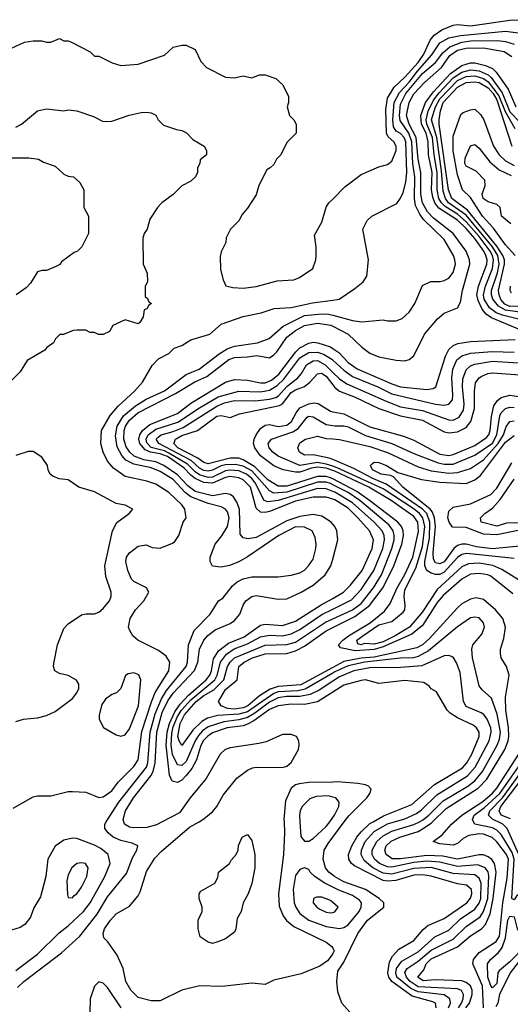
# Model space of a CAD drawing. Header units: inches. Extents: x 1793402 to 1900366, y 320852 to 470679.
# Tile 431 of 604: x 1848568 to 1850812, y 449166 to 453668. Entities that reach past the tile are written whole.
import ezdxf

# ---------------------------------------------------------------- set-up
doc = ezdxf.new("R2010")
doc.units = ezdxf.units.IN
doc.header["$MEASUREMENT"] = 0
for name, color, linetype in [('B8444', 7, 'Continuous'), ('B8445', 7, 'Continuous'), ('B8454', 7, 'Continuous'), ('B8455', 7, 'Continuous')]:
    doc.layers.add(name, color=color, linetype=linetype)

msp = doc.modelspace()

# ---------------------------------------------------------------- linework, layer by layer
at = {"layer": 'B8444', "color": 4}
for points, elevation in [([(1848558, 449242), (1848586.6, 449270), (1848759.2, 449400.8), (1848842.8, 449477.2), (1848922.6, 449577.4), (1848970, 449656.3), (1849056.1, 449763.9), (1849084.5, 449835.5), (1849104, 449870), (1849108, 449890), (1849082.7, 449902.7), (1849030, 449914), (1848996, 449930), (1848972.3, 449950), (1848958, 449970), (1848957, 449990), (1848963.5, 450000)], 408), ([(1850000, 449398), (1849996, 449390), (1849975.5, 449364.5), (1849940.5, 449339.5), (1849855.1, 449304.9), (1849730, 449276.2), (1849690, 449255.6), (1849630, 449262.9), (1849492.5, 449247.5), (1849390, 449249.6), (1849310.3, 449229.7), (1849210, 449182), (1849170, 449182), (1849110, 449197), (1849077, 449230), (1849053.6, 449270), (1849040.7, 449330), (1849014.5, 449390), (1848971.5, 449451.5), (1848953.2, 449470), (1848949.3, 449490), (1848956, 449510), (1848983.7, 449550), (1849010, 449579.1), (1849070, 449614.8), (1849110, 449661), (1849119.7, 449680.3), (1849147.4, 449772.6), (1849186.3, 449833.7), (1849215.5, 449864.5), (1849344.9, 449975.1), (1849388.5, 450000)], 404), ([(1849219.8, 450000), (1849193.7, 449986.3), (1849150, 449974.8), (1849090, 449972.4), (1849070, 449976.3), (1849047.3, 449990), (1849044.3, 450000)], 404), ([(1849776.9, 450000), (1849779.5, 449950), (1849775.3, 449850), (1849752, 449670), (1849754.7, 449614.7), (1849772.7, 449570), (1849789, 449549), (1849821.1, 449521.1), (1849970.3, 449450.3), (1849996, 449430), (1850000, 449422)], 404), ([(1849849, 450000), (1849853.4, 449933.4), (1849870, 449911), (1849890, 449910.8), (1849910, 449924), (1849970, 449978), (1849985.9, 450000)], 408), ([(1848550, 449320.4), (1848650, 449395.5), (1848748.3, 449491.7), (1848790, 449523.8), (1848860.5, 449590), (1848889.6, 449630), (1848957.6, 449750), (1848982, 449810), (1848972, 449850), (1848938.6, 449878.6), (1848910, 449894), (1848830, 449923.7), (1848810, 449926), (1848770, 449916), (1848730, 449888.7), (1848697.3, 449830), (1848687.3, 449750), (1848662.5, 449657.5), (1848633.2, 449606.8), (1848616.7, 449563.3), (1848590.8, 449530), (1848570, 449516), (1848530, 449504.5)], 412), ([(1850000, 449755.9), (1849982.4, 449770), (1849966.3, 449790), (1849955.4, 449830), (1849961.3, 449870), (1849979, 449901), (1850000, 449929.2)], 404), ([(1850000, 449700.8), (1849960.7, 449720.7), (1849918, 449750), (1849896, 449770), (1849890, 449782), (1849870, 449789), (1849850, 449782), (1849830, 449755.3), (1849818.7, 449690), (1849823.1, 449630), (1849830.4, 449610), (1849850, 449580.5), (1849890.7, 449550), (1849970, 449521.1), (1850000, 449516.5)], 408), ([(1850000, 449630.8), (1849990, 449639.5), (1849950, 449656.2), (1849924.9, 449655.1), (1849911.1, 449648.9), (1849910.8, 449630), (1849926.8, 449610), (1849940.7, 449600.7), (1849970, 449586.4), (1849990, 449583.8), (1850000, 449585.9)], 412), ([(1849032.7, 449150), (1848970, 449242), (1848950, 449262), (1848930, 449268), (1848910, 449248), (1848890.8, 449190), (1848888.2, 449130)], 408)]:
    msp.add_lwpolyline(points, dxfattribs=dict(at, elevation=elevation))
for points, elevation in [([(1849450, 449444), (1849430, 449449), (1849393.6, 449473.6), (1849384, 449510), (1849384, 449550), (1849402, 449590), (1849402, 449610), (1849388.7, 449650), (1849388.7, 449670), (1849396.4, 449683.6), (1849460.4, 449719.6), (1849474.6, 449745.4), (1849478, 449770), (1849528, 449810), (1849534.6, 449825.4), (1849558, 449850), (1849568, 449870), (1849568.4, 449891.6), (1849586, 449930), (1849610, 449942), (1849630, 449914), (1849644, 449850), (1849643, 449790), (1849630, 449718), (1849613.4, 449670), (1849590.8, 449630), (1849581, 449590), (1849562.8, 449557.2), (1849557.3, 449510), (1849550, 449495.3), (1849510, 449465.2), (1849470, 449449)], 396), ([(1848850, 449813.2), (1848830, 449809), (1848806.8, 449790), (1848790, 449758), (1848784, 449730), (1848786.4, 449666.4), (1848790, 449654), (1848810, 449652), (1848816.5, 449663.5), (1848830, 449671.3), (1848850, 449701), (1848875.1, 449750), (1848881.2, 449790), (1848869.1, 449809.1)], 416)]:
    msp.add_lwpolyline(points, close=True, dxfattribs=dict(at, elevation=elevation))
at = {"layer": 'B8445', "color": 4}
for points, elevation in [([(1848530, 453538), (1848590, 453564.7), (1848630, 453571.3), (1848670, 453571.3), (1848690, 453564.7), (1848710, 453564.7), (1848750, 453582), (1848770, 453572), (1848790, 453572), (1848804.7, 453564.7), (1848890, 453522), (1848910, 453502), (1848930, 453502), (1848991.1, 453471.1), (1849030, 453458), (1849110, 453464.7), (1849230, 453506), (1849270, 453542), (1849310, 453552), (1849330, 453552), (1849370, 453532), (1849396.9, 453476.9), (1849422, 453450), (1849510, 453406), (1849550, 453402), (1849590, 453411), (1849630, 453402), (1849664.7, 453415.3), (1849690, 453416), (1849739.8, 453399.8), (1849772, 453370), (1849796.9, 453316.9), (1849798, 453290), (1849792, 453270), (1849802, 453230), (1849822, 453210), (1849832, 453190), (1849832, 453150), (1849790, 453106), (1849762, 453050), (1849742, 453030), (1849730, 453006), (1849714, 452990), (1849698, 452982), (1849661, 452910), (1849650, 452868), (1849610, 452806), (1849583.6, 452776.4), (1849572, 452750), (1849532, 452710), (1849512, 452670), (1849511.1, 452648.9), (1849490, 452606), (1849485.4, 452585.4), (1849486.4, 452526.4), (1849498, 452478), (1849511.3, 452451.3), (1849542.8, 452442.8), (1849590, 452440.7), (1849650, 452447.7), (1849745.6, 452474.4), (1849822, 452478), (1849848, 452490), (1849908, 452530), (1849922, 452570), (1849924, 452590), (1849924, 452630), (1849916.4, 452683.6), (1849950, 452742), (1849969.4, 452810.6), (1849982, 452830), (1850000, 452848.2)], 416), ([(1848550, 453177.3), (1848576, 453190), (1848650, 453250.7), (1848690, 453261), (1848770, 453251.3), (1848790, 453256), (1848830, 453251.3), (1848905.4, 453225.4), (1848950, 453202), (1848990, 453204.7), (1849069.1, 453230.9), (1849123.6, 453243.6), (1849150, 453244.7), (1849170, 453242), (1849191.1, 453231.1), (1849202, 453210), (1849226.4, 453186.4), (1849285.4, 453165.4), (1849310, 453162), (1849330.9, 453150.9), (1849359.6, 453119.6), (1849412, 453090), (1849422, 453070), (1849422, 453050), (1849392.7, 453027.3), (1849392, 453010), (1849382, 452990), (1849382, 452970), (1849372, 452950), (1849350.8, 452929.2), (1849310, 452908.7), (1849270.7, 452869.3), (1849218, 452830), (1849198, 452810), (1849163.5, 452756.5), (1849151, 452710), (1849138, 452690), (1849131.1, 452668.9), (1849132, 452550), (1849151.6, 452508.4), (1849152, 452470), (1849142, 452450), (1849142, 452402), (1849152.7, 452392.7), (1849158, 452378), (1849171.3, 452370), (1849158, 452362), (1849150, 452346), (1849138, 452342), (1849132, 452310), (1849116.9, 452283.1), (1849110, 452278), (1849050, 452295.3), (1848994, 452270), (1848978, 452242), (1848950, 452228), (1848928.4, 452228.4), (1848910, 452238), (1848890, 452238), (1848870, 452248), (1848830, 452248), (1848812.7, 452247.3), (1848768, 452228), (1848752, 452228), (1848731.6, 452208.4), (1848722, 452190), (1848691.6, 452168.4), (1848683.6, 452156.4), (1848602, 452110), (1848570, 452058), (1848510, 451998)], 412), ([(1848530, 453036), (1848610, 453036), (1848654, 453030), (1848676.9, 453016.9), (1848730, 452998), (1848770, 452962), (1848790, 452952), (1848814, 452950), (1848843.6, 452923.6), (1848862, 452890), (1848862, 452810), (1848882, 452770), (1848882, 452690), (1848852, 452630), (1848832, 452610), (1848816.9, 452603.1), (1848759.6, 452560.4), (1848750.9, 452549.1), (1848730, 452538), (1848690, 452522), (1848670, 452522), (1848650, 452515.3), (1848616.8, 452463.2), (1848598, 452442), (1848552, 452410)], 408), ([(1848537.5, 450062.5), (1848630, 450114.8), (1848650, 450118.8), (1848710, 450118.8), (1848790, 450138.8), (1848810, 450138.8), (1848870, 450136), (1848930, 450110.8), (1848950, 450114), (1848990, 450142), (1849018.6, 450181.4), (1849090, 450253), (1849110, 450282.8), (1849126.9, 450413.1), (1849170.6, 450549.4), (1849188, 450592), (1849249.6, 450690), (1849255.1, 450730), (1849238, 450758), (1849203.3, 450783.3), (1849109, 450830), (1849085.2, 450850), (1849070, 450878), (1849066, 450890), (1849073.2, 450930), (1849097.2, 450970), (1849135.3, 451010), (1849158, 451050), (1849148, 451070), (1849090, 451099), (1849079, 451110), (1849062.7, 451150), (1849053.2, 451190), (1849057.2, 451210), (1849069.5, 451230.5), (1849110, 451261), (1849146.4, 451266.4), (1849174.4, 451254.4), (1849210, 451250.8), (1849266.3, 451273.7), (1849277.5, 451282.5), (1849295.3, 451310), (1849315.3, 451370), (1849328.7, 451390), (1849324, 451430), (1849309.2, 451450), (1849250, 451506.6), (1849190, 451544.5), (1849150, 451558), (1849050, 451579.5), (1848997.2, 451617.2), (1848969.2, 451650), (1848949.2, 451690), (1848939, 451730), (1848942, 451790), (1848981.7, 451858.3), (1849018.9, 451901.1), (1849093.2, 451970), (1849129, 452010), (1849173.6, 452086.4), (1849203.1, 452116.9), (1849250, 452142), (1849274.6, 452165.4), (1849310, 452178), (1849350, 452204.7), (1849438, 452230), (1849490, 452276), (1849590, 452310.7), (1849672.1, 452327.9), (1849732.1, 452347.9), (1849810, 452352.7), (1849906.7, 452373.3), (1850000, 452386.3)], 412), ([(1848963.5, 450000), (1849022, 450090), (1849148.6, 450250), (1849154.2, 450270), (1849165.5, 450410), (1849186.9, 450493.1), (1849217.3, 450562.7), (1849239.4, 450600.6), (1849329.7, 450710), (1849335.4, 450730), (1849339.6, 450810), (1849365.8, 450874.2), (1849439, 450950), (1849478, 451010), (1849496.5, 451023.5), (1849540.7, 451079.3), (1849562.9, 451097.1), (1849590, 451110.8), (1849630, 451120.5), (1849750, 451120.5), (1849810, 451128), (1849850, 451139.1), (1849870, 451150.7), (1849889.3, 451170), (1849910, 451201), (1849922.9, 451250), (1849923.6, 451270), (1849920.1, 451300.1), (1849906, 451330), (1849870, 451347.8), (1849830, 451348.3), (1849753, 451310), (1849610, 451211.8), (1849570, 451189.2), (1849527.5, 451172.5), (1849490, 451165.2), (1849450, 451168.7), (1849439, 451190), (1849439.3, 451210), (1849462.7, 451270), (1849492.5, 451307.5), (1849518, 451350), (1849526.3, 451390), (1849518, 451418), (1849509.3, 451430), (1849490, 451440.5), (1849430, 451455.3), (1849350, 451485.6), (1849325.5, 451505.5), (1849270, 451565.7), (1849210, 451602), (1849170, 451618.7), (1849090, 451636.1), (1849054, 451654), (1849035.4, 451675.4), (1849014.3, 451714.3), (1849005.8, 451765.8), (1849013.5, 451810), (1849042.9, 451857.1), (1849097, 451903), (1849146.6, 451933.4), (1849230, 451971.7), (1849330, 452045.3), (1849389.3, 452070), (1849480, 452140), (1849517.6, 452162.4), (1849550, 452175.8), (1849655.3, 452190), (1849709, 452210), (1849773.1, 452266.9), (1849870, 452315.8), (1849950, 452323.6), (1849982, 452322), (1850000, 452317.2)], 408), ([(1850000, 451361), (1849992.3, 451370), (1849950, 451398), (1849910, 451404.7), (1849850, 451396.8), (1849790, 451376.8), (1849650, 451301), (1849613.4, 451293.4), (1849590, 451298), (1849576.2, 451316.2), (1849572.8, 451430), (1849561.8, 451461.8), (1849546, 451486), (1849530, 451496.3), (1849510, 451501.1), (1849450, 451490.6), (1849370.4, 451510.4), (1849336.7, 451536.7), (1849290, 451586.6), (1849227.1, 451630), (1849190, 451646.3), (1849135.8, 451655.8), (1849092.1, 451672.1), (1849071, 451691), (1849054.3, 451714.3), (1849043.7, 451750), (1849045.8, 451790), (1849052, 451810), (1849070, 451837.4), (1849108.2, 451870), (1849281, 451959), (1849368.3, 452011.7), (1849423.3, 452036.7), (1849525.1, 452114.9), (1849550, 452123.6), (1849610, 452125.8), (1849653.1, 452133.1), (1849710, 452122.4), (1849730, 452134.9), (1849743.6, 452150), (1849790, 452216), (1849830, 452246.7), (1849870, 452269.1), (1849930, 452279.7), (1849991.1, 452271.1), (1850000, 452266.5)], 404), ([(1850000, 451475.6), (1849970, 451485), (1849910, 451484.6), (1849830, 451466), (1849710, 451419.3), (1849690, 451414.7), (1849670, 451416.3), (1849650, 451435.1), (1849624.1, 451530), (1849590, 451563.8), (1849570, 451573.3), (1849530, 451579.4), (1849510, 451575.2), (1849450, 451548.5), (1849410, 451551.2), (1849369.9, 451569.9), (1849350, 451584.9), (1849318.9, 451618.9), (1849243.7, 451670), (1849210, 451683.5), (1849166, 451690), (1849141.4, 451701.4), (1849116.8, 451730), (1849112.4, 451750), (1849117.4, 451770), (1849129.8, 451790), (1849163, 451817), (1849290, 451867.1), (1849350, 451915.3), (1849510, 452010.3), (1849550, 452023.1), (1849610, 452019.5), (1849670, 452007.2), (1849690, 452008.3), (1849719.9, 452020.1), (1849752.8, 452047.2), (1849830.5, 452149.5), (1849850, 452167.1), (1849890, 452189.2), (1849910, 452193.2), (1849931.1, 452191.1), (1849990, 452171.6), (1850000, 452164.9)], 396), ([(1850000, 451511.1), (1849970, 451522.9), (1849930, 451524.8), (1849749.8, 451469.8), (1849702.7, 451462.7), (1849686.9, 451470), (1849645.7, 451550), (1849630, 451570.7), (1849605.4, 451590), (1849570, 451604.9), (1849530, 451608.5), (1849510, 451605.4), (1849450, 451576.8), (1849430, 451574.7), (1849390, 451586.5), (1849370, 451599.8), (1849335.1, 451635.1), (1849250, 451686.4), (1849230, 451696.4), (1849170, 451711.8), (1849150, 451733.2), (1849146.5, 451750), (1849155.3, 451770), (1849190, 451795.2), (1849291.7, 451828.3), (1849390, 451893.6), (1849476.1, 451943.9), (1849570, 451970.2), (1849670, 451966.4), (1849710, 451973.6), (1849744.9, 451995.1), (1849776.4, 452023.6), (1849850, 452122.3), (1849890, 452146.2), (1849930, 452148.2), (1849958, 452138), (1849995.3, 452115.3), (1850000, 452111)], 392), ([(1850000, 451541.8), (1849990, 451546.9), (1849970, 451553.3), (1849930, 451553.9), (1849790, 451507.9), (1849730, 451503.5), (1849710, 451513.7), (1849630, 451604.5), (1849590, 451626.4), (1849554.1, 451634.1), (1849510, 451631.8), (1849490, 451627.6), (1849450, 451608.1), (1849430, 451603.7), (1849410, 451607), (1849390, 451618), (1849352, 451652), (1849204.2, 451730), (1849192.8, 451750), (1849201, 451759), (1849215.1, 451770), (1849270, 451785.2), (1849316.1, 451803.9), (1849470, 451900.7), (1849504, 451916), (1849550, 451926.9), (1849645.4, 451925.4), (1849710, 451932.2), (1849739.1, 451940.9), (1849751.9, 451948.1), (1849790, 451991.4), (1849840.7, 452030), (1849857.6, 452050), (1849880.5, 452090), (1849910, 452108.9), (1849930, 452109.1), (1849965.3, 452090), (1850000, 452055.5)], 388), ([(1850000, 451567.9), (1849990, 451573.1), (1849970, 451578.8), (1849930, 451579.9), (1849790, 451534.3), (1849750, 451535.3), (1849703.6, 451563.6), (1849642.9, 451622.9), (1849590, 451655.7), (1849570, 451662.9), (1849530, 451662.3), (1849430, 451637.8), (1849410, 451642.8), (1849382.3, 451662.3), (1849291, 451710), (1849272.6, 451730), (1849280.5, 451750), (1849310, 451766), (1849380.7, 451790), (1849470, 451855.3), (1849490, 451857.6), (1849530, 451848.9), (1849573.6, 451866.4), (1849756.8, 451903.2), (1849770, 451911.6), (1849810, 451964), (1849830, 451976.2), (1849870, 451990.3), (1849895.1, 452010), (1849930, 452048.5), (1849948.3, 452051.7), (1849970, 452037.4), (1850000, 451998.6)], 384), ([(1850000, 451607), (1849970, 451617), (1849930, 451622.3), (1849902.1, 451617.9), (1849850, 451599.5), (1849830, 451598.3), (1849773.2, 451610), (1849730, 451628.5), (1849670, 451673), (1849643, 451710), (1849636.9, 451730), (1849639.7, 451750), (1849649.6, 451770), (1849670, 451798), (1849690, 451813.7), (1849710, 451816.5), (1849750, 451808.1), (1849790, 451813.6), (1849811, 451830), (1849831.8, 451870), (1849850, 451893.8), (1849890, 451911.3), (1849915.4, 451915.4), (1849932.4, 451912.4), (1849990, 451877.4), (1850000, 451875.5)], 376), ([(1850000, 451625.9), (1849970, 451636.2), (1849930, 451642.9), (1849849.9, 451629.9), (1849750, 451672.8), (1849725.6, 451690), (1849709.6, 451710), (1849704.5, 451730), (1849719.3, 451750), (1849817, 451783), (1849840.9, 451799.1), (1849882.7, 451850), (1849890, 451854.9), (1849910, 451852.7), (1849970, 451816.5), (1850000, 451811.8)], 372), ([(1850000, 451656.9), (1849983.8, 451663.8), (1849910, 451678), (1849870, 451676.2), (1849847.3, 451690), (1849839.5, 451710), (1849850, 451733.4), (1849875.3, 451750), (1849930, 451763), (1849970, 451753.7), (1850000, 451751)], 368), ([(1848550, 450458.8), (1848586, 450470), (1848650, 450476), (1848690, 450486), (1848730, 450504.7), (1848810, 450564.7), (1848828.7, 450590), (1848838, 450610), (1848838, 450630), (1848828.4, 450648.4), (1848790, 450668.7), (1848750, 450679), (1848729, 450690), (1848722.7, 450710), (1848723.7, 450723.7), (1848740.7, 450810), (1848770, 450884.7), (1848790, 450906), (1848850, 450946), (1848870, 450950.8), (1848910, 450950.8), (1848930, 450958.8), (1848950, 450974.8), (1848979.3, 451010), (1848986, 451030), (1848986, 451050), (1848962.5, 451122.5), (1848957, 451170), (1848992.3, 451330), (1849011.9, 451368.1), (1849068, 451410), (1849086, 451430), (1849050, 451448.7), (1849010, 451455.3), (1848910, 451509.2), (1848838, 451530), (1848790, 451564), (1848749.1, 451569.1), (1848720.2, 451580.2), (1848708, 451590), (1848698, 451610), (1848695.3, 451630), (1848670, 451668), (1848630, 451694), (1848606.4, 451693.6), (1848550, 451675.3)], 416), ([(1849044.3, 450000), (1849041.3, 450010), (1849052.6, 450050), (1849088.6, 450110), (1849167.6, 450210), (1849178.2, 450230), (1849187.4, 450270), (1849195, 450410), (1849219.9, 450500.1), (1849246.3, 450553.7), (1849270, 450587.7), (1849367.7, 450692.3), (1849382.8, 450730), (1849389.8, 450790), (1849409.8, 450830.2), (1849428.2, 450851.8), (1849462.3, 450877.7), (1849530, 450907.6), (1849550, 450921.3), (1849574.3, 450950), (1849589.8, 450990.2), (1849602.9, 451010), (1849629.7, 451030.3), (1849650, 451034.4), (1849750, 451018.4), (1849790, 451020.4), (1849856, 451050), (1849910, 451082.4), (1849964.5, 451130), (1849991.8, 451170), (1850000, 451200.9)], 404), ([(1850000, 450593.4), (1849930, 450548.4), (1849870, 450536.4), (1849810, 450537.8), (1849750, 450530.7), (1849710, 450513.5), (1849638.8, 450461.2), (1849610, 450447.2), (1849590, 450439.4), (1849517.3, 450430), (1849450, 450407), (1849427.8, 450392.2), (1849407.3, 450370), (1849395.1, 450344.9), (1849376.7, 450283.3), (1849355.6, 450244.4), (1849330, 450211.2), (1849310, 450191.2), (1849290, 450180.5), (1849266.1, 450186.1), (1849253.1, 450213.1), (1849237.3, 450350), (1849242.9, 450410), (1849253.2, 450450), (1849277, 450503), (1849301.9, 450538.1), (1849340.1, 450579.9), (1849420.9, 450650), (1849437.1, 450670), (1849445.7, 450690), (1849454.9, 450745.1), (1849477.9, 450782.1), (1849523.2, 450816.8), (1849594.4, 450845.6), (1849670, 450899.5), (1849690, 450903.6), (1849770, 450898.3), (1849830, 450917.3), (1849947.6, 450992.4), (1850000, 451022)], 396), ([(1850000, 450643.9), (1849937.5, 450602.5), (1849897.2, 450582.8), (1849850, 450572.8), (1849787.6, 450572.4), (1849750, 450566.3), (1849710, 450546.8), (1849643.3, 450496.7), (1849610, 450477.4), (1849570, 450466.1), (1849502, 450458), (1849430, 450434.6), (1849404, 450416), (1849385.5, 450394.5), (1849370.1, 450369.9), (1849330, 450276.2), (1849310, 450256.9), (1849290, 450260.7), (1849267.3, 450307.3), (1849261.1, 450350), (1849263.6, 450403.6), (1849270, 450433.7), (1849290, 450482.4), (1849308.8, 450511.2), (1849350, 450557.4), (1849459.8, 450650), (1849470.7, 450670), (1849487, 450730), (1849513.8, 450766.2), (1849549.2, 450790.7), (1849610, 450814), (1849670, 450845.8), (1849710, 450853.8), (1849770, 450851.3), (1849810, 450859.6), (1849850, 450879.6), (1849950, 450948), (1850000, 450972.7)], 392), ([(1850000, 450679.5), (1849873.3, 450606.7), (1849840.5, 450599.5), (1849750, 450594.7), (1849730, 450587), (1849610, 450503.6), (1849570, 450491.8), (1849474.2, 450485.8), (1849426.5, 450473.5), (1849401.6, 450458.4), (1849360.3, 450419.7), (1849310, 450349.5), (1849297, 450370), (1849291.5, 450390), (1849302.6, 450450), (1849321.4, 450490), (1849375.8, 450550), (1849410, 450577.6), (1849456.5, 450603.6), (1849502.3, 450650), (1849518.2, 450710), (1849529.9, 450730.1), (1849549.9, 450750.1), (1849690, 450808.2), (1849790, 450810.2), (1849830, 450821.8), (1849967.1, 450912.9), (1850000, 450928.2)], 388), ([(1850000, 450706), (1849853.4, 450626.6), (1849750, 450619), (1849714, 450606), (1849664.5, 450575.5), (1849612.2, 450530), (1849590, 450521.4), (1849550, 450515.2), (1849518.5, 450518.5), (1849489.2, 450530), (1849477, 450550), (1849510, 450605.7), (1849562.6, 450650), (1849569.7, 450710), (1849594, 450730), (1849632.3, 450750), (1849690, 450768), (1849789.8, 450770.2), (1849830, 450782), (1849870, 450802.8), (1849970, 450873.2), (1850000, 450888.2)], 384), ([(1849388.5, 450000), (1849406, 450010), (1849450, 450046), (1849470, 450070.7), (1849498.5, 450121.5), (1849560.6, 450199.4), (1849610, 450235.5), (1849633.4, 450246.6), (1849650.6, 450250.6), (1849770, 450247.7), (1849790, 450254.8), (1849810, 450271.3), (1849842.7, 450330), (1849846, 450350), (1849845.2, 450370), (1849834, 450390), (1849810, 450399.3), (1849770, 450399.3), (1849694.6, 450365.4), (1849662.5, 450357.5), (1849530, 450338.7), (1849507.7, 450330), (1849484.4, 450310), (1849421.6, 450198.4), (1849347.2, 450110), (1849298.7, 450041.3), (1849219.8, 450000)], 404), ([(1850000, 450182), (1849890, 450180.5), (1849846, 450174), (1849830, 450169.3), (1849810, 450154), (1849784.4, 450095.6), (1849776.4, 450010), (1849776.9, 450000)], 404), ([(1850000, 450113.3), (1849978.3, 450118.3), (1849924.4, 450115.6), (1849895.3, 450104.7), (1849860.5, 450070), (1849850.4, 450049.6), (1849847, 450030), (1849849, 450000)], 408), ([(1849985.9, 450000), (1850000, 450019.5)], 408)]:
    msp.add_lwpolyline(points, dxfattribs=dict(at, elevation=elevation))
at = {"layer": 'B8445', "color": 4, "elevation": 416}
msp.add_lwpolyline([(1849090, 450682), (1849063.6, 450676.4), (1849051.3, 450668.7), (1849030.6, 450609.4), (1849010.6, 450589.4), (1848990, 450582), (1848959.8, 450560.2), (1848943.5, 450536.5), (1848931.3, 450490), (1848932, 450470), (1848951.6, 450431.6), (1849010, 450398), (1849030, 450391.3), (1849050, 450398), (1849070, 450426), (1849111.5, 450530), (1849122, 450650), (1849112.9, 450672.9)], close=True, dxfattribs=at)
at = {"layer": 'B8454', "color": 4}
for points, elevation in [([(1850000, 449929.2), (1850052.5, 450000)], 404), ([(1850473, 449150), (1850469.5, 449170), (1850457.3, 449177.3), (1850363.3, 449203.3), (1850269.9, 449269.9), (1850256.2, 449290), (1850252.4, 449310), (1850260, 449360), (1850273.7, 449386.3), (1850302.3, 449417.7), (1850370, 449457.3), (1850412.9, 449507.1), (1850434.5, 449525.5), (1850510, 449557.6), (1850613.6, 449630), (1850630, 449651), (1850635.4, 449670), (1850634.7, 449690), (1850610.9, 449710.9), (1850570, 449716), (1850450, 449750.8), (1850410, 449758), (1850370, 449755.9), (1850288.6, 449731.4), (1850250, 449728.2), (1850230, 449732.2), (1850099.2, 449799.2), (1850085.6, 449810), (1850073, 449830), (1850072.6, 449850), (1850087.1, 449890), (1850110.6, 449929.4), (1850130, 449954.6), (1850170, 449991.6), (1850184.6, 450000)], 396), ([(1850529.7, 449150), (1850538.9, 449170), (1850535.6, 449190), (1850508.8, 449208.8), (1850390, 449222.6), (1850357.6, 449237.6), (1850292.9, 449290), (1850288, 449310), (1850290.8, 449330), (1850316.5, 449363.5), (1850390, 449406), (1850466.5, 449473.5), (1850530, 449504.2), (1850584.2, 449555.8), (1850650, 449600.3), (1850670, 449628.4), (1850677.1, 449650), (1850678.8, 449718.8), (1850670, 449742.9), (1850650, 449756.9), (1850550, 449763.1), (1850450, 449790.6), (1850370, 449787), (1850270, 449761), (1850230, 449764.8), (1850182.6, 449790), (1850142.9, 449822.9), (1850129.7, 449850), (1850130.9, 449870), (1850148.5, 449910), (1850190, 449956.5), (1850250, 449990.2), (1850282.3, 450000)], 392), ([(1850574.4, 449150), (1850588.7, 449170), (1850596.4, 449190), (1850597.7, 449210), (1850588.5, 449228.5), (1850570, 449236.4), (1850390, 449245.9), (1850354.4, 449270), (1850336.4, 449290), (1850330, 449310.7), (1850340.5, 449330), (1850390, 449362.3), (1850450, 449413.6), (1850550, 449464), (1850610, 449521.7), (1850673.9, 449566.1), (1850690, 449590.4), (1850708.4, 449650), (1850713.6, 449753.6), (1850710, 449772), (1850696.9, 449790), (1850662.9, 449802.9), (1850570, 449795.9), (1850490, 449815.2), (1850430, 449820.5), (1850370, 449813.9), (1850270, 449793.3), (1850250, 449793.6), (1850213, 449810), (1850191.1, 449830), (1850180.4, 449850), (1850180.4, 449870), (1850201.7, 449910), (1850230, 449936.1), (1850270, 449957.2), (1850370, 449987.2), (1850396, 450000)], 388), ([(1850609, 449150), (1850624.6, 449170), (1850637.7, 449210), (1850637.5, 449230), (1850629.8, 449249.8), (1850610, 449265.6), (1850590, 449273.6), (1850470, 449276.8), (1850413.6, 449273.6), (1850389.6, 449290), (1850416.8, 449323.2), (1850427.7, 449350), (1850450, 449374), (1850570, 449427.7), (1850630, 449478.9), (1850679.6, 449510), (1850699.1, 449530), (1850720, 449580), (1850733.4, 449650), (1850747.2, 449770), (1850739.2, 449810), (1850727.3, 449827.3), (1850710, 449840.4), (1850690, 449848.5), (1850670, 449849.8), (1850570, 449829), (1850502.8, 449842.8), (1850430, 449846.6), (1850310, 449830.8), (1850271, 449831), (1850243.6, 449850), (1850238, 449870), (1850244.7, 449890), (1850267.7, 449912.3), (1850306.6, 449930), (1850390, 449955.9), (1850410, 449967.3), (1850450, 449994.4), (1850455.7, 450000)], 384), ([(1850689.8, 449149.8), (1850684.4, 449250), (1850641, 449350), (1850643.1, 449370), (1850670, 449402.6), (1850747.8, 449452.2), (1850762.5, 449477.5), (1850777.4, 449630), (1850797.8, 449742.2), (1850803.4, 449830), (1850794.8, 449850), (1850750, 449908.5), (1850728.4, 449928.4), (1850690, 449943.8), (1850670, 449945.6), (1850622.6, 449937.4), (1850596.3, 449923.7), (1850570, 449900.4), (1850550, 449892.6), (1850490, 449899.7), (1850459.3, 449910), (1850499.6, 449940.4), (1850542.9, 449990), (1850554.6, 450000)], 376), ([(1851044.4, 450000), (1851036, 449930), (1851011, 449849), (1850996.4, 449823.6), (1850960.5, 449779.5), (1850909.3, 449730.7), (1850884.6, 449695.4), (1850840.5, 449659.5), (1850830, 449642.7), (1850819, 449650), (1850829.9, 449829.9), (1850820.3, 449860.3), (1850770, 449941.3), (1850750, 449961.7), (1850730, 449971.9), (1850649, 449989), (1850643.5, 450000)], 372), ([(1851079.4, 450000), (1851075, 449945), (1851041.1, 449850), (1851021.8, 449818.2), (1850942.3, 449730), (1850874.9, 449630), (1850872.3, 449610), (1850878.8, 449570), (1850877.6, 449530), (1850883.6, 449510), (1850923.6, 449470), (1850937, 449450), (1850936.5, 449430), (1850863.3, 449376.7), (1850811.1, 449310), (1850762.2, 449210), (1850754.2, 449170), (1850745.4, 449154.5)], 376), ([(1851015.5, 450000), (1851014, 449970), (1850999.5, 449890), (1850986.6, 449850), (1850946.4, 449790), (1850930, 449773.6), (1850870, 449731.3), (1850858, 449738), (1850851, 449751), (1850850.4, 449850.4), (1850797.6, 449970), (1850778, 449990), (1850756.2, 450000)], 368), ([(1850190, 449005.2), (1850041.2, 449170), (1850022.5, 449222.5), (1850018, 449270), (1850023.7, 449316.3), (1850050, 449358), (1850114.7, 449490), (1850158.7, 449550), (1850233.2, 449610), (1850234, 449630), (1850212.3, 449650), (1850149.5, 449690), (1850050, 449726.2), (1850007.3, 449750), (1850000, 449755.9)], 404), ([(1850000, 449516.5), (1850030, 449512), (1850050, 449516.4), (1850070, 449528.2), (1850120.5, 449590), (1850129.6, 449610), (1850131.8, 449630), (1850122.3, 449642.3), (1850090, 449663.5), (1850027, 449687), (1850000, 449700.8)], 408), ([(1850000, 449585.9), (1850010, 449588), (1850024, 449610), (1850000, 449630.8)], 412), ([(1850000, 449422), (1850006, 449410), (1850000, 449398)], 404)]:
    msp.add_lwpolyline(points, dxfattribs=dict(at, elevation=elevation))
at = {"layer": 'B8454', "color": 4, "elevation": 372}
msp.add_lwpolyline([(1850730, 449240.9), (1850722.9, 449250), (1850709.7, 449290), (1850707, 449350), (1850720.9, 449370), (1850757.7, 449402.3), (1850775.3, 449424.7), (1850789.9, 449470), (1850800.9, 449550), (1850810, 449568.2), (1850830, 449564.9), (1850843.9, 449510), (1850883.6, 449450), (1850878.5, 449430), (1850810, 449359.8), (1850761.4, 449318.6), (1850755.5, 449310), (1850750, 449261.2)], close=True, dxfattribs=at)
at = {"layer": 'B8455', "color": 4}
for points, elevation in [([(1850000, 452848.2), (1850055.5, 452904.5), (1850130, 452961), (1850210, 452996), (1850250, 453006), (1850270, 453021), (1850289.6, 453070), (1850289.6, 453090), (1850279.5, 453110), (1850252.6, 453132.6), (1850245.3, 453150), (1850242.5, 453257.5), (1850250.7, 453309.3), (1850281.1, 453358.9), (1850330, 453405.3), (1850390, 453473.1), (1850416.8, 453510), (1850446.1, 453573.9), (1850463.3, 453596.7), (1850498.3, 453621.7), (1850550, 453643.1), (1850570, 453645.7), (1850630, 453640.2), (1850810, 453666.3), (1850890, 453668.2)], 416), ([(1850000, 452386.3), (1850029.5, 452390.5), (1850101.5, 452438.5), (1850139, 452470), (1850155.3, 452495.3), (1850164, 452570), (1850138, 452710), (1850158, 452750), (1850178, 452770), (1850292.3, 452827.7), (1850310, 452851.3), (1850322, 452878), (1850334.3, 452925.7), (1850338.8, 452970), (1850333.6, 453110), (1850326, 453130), (1850310, 453147.1), (1850290, 453158.3), (1850277.7, 453177.7), (1850275, 453210), (1850281.4, 453290), (1850304.5, 453335.5), (1850350, 453382.9), (1850387.4, 453432.6), (1850453.2, 453506.8), (1850490, 453562.6), (1850530, 453585.3), (1850583.4, 453596.6), (1850790, 453615.8), (1850847.9, 453607.9)], 412), ([(1850000, 452317.2), (1850090, 452293), (1850132.9, 452287.1), (1850230, 452296), (1850250, 452291.3), (1850290, 452291.3), (1850318, 452302), (1850348.7, 452330), (1850375.3, 452370), (1850410, 452452), (1850449.1, 452470.9), (1850491.1, 452471.1), (1850510, 452474.8), (1850530, 452486), (1850550, 452512), (1850560.9, 452550), (1850558, 452570), (1850551.8, 452590), (1850510, 452662.7), (1850415.2, 452755.2), (1850398.4, 452778.4), (1850379, 452819), (1850373, 452850), (1850375, 452950), (1850366.4, 453010), (1850361.1, 453110), (1850347.5, 453150), (1850307.8, 453207.8), (1850304.7, 453230), (1850310, 453282), (1850333.5, 453330), (1850410, 453421.8), (1850470, 453471.8), (1850503, 453517), (1850535.8, 453544.2), (1850590, 453565.5), (1850631, 453571), (1850753.3, 453573.3), (1850790, 453569.1), (1850830, 453556)], 408), ([(1850000, 452266.5), (1850070.2, 452230.2), (1850133, 452170), (1850170, 452143.1), (1850210, 452126.4), (1850290, 452110.5), (1850330, 452107.7), (1850350, 452114), (1850370, 452131), (1850419.5, 452230), (1850479.3, 452300.7), (1850510, 452325.5), (1850570, 452350.8), (1850583.9, 452376.1), (1850593.1, 452430), (1850627.3, 452550), (1850625.7, 452570), (1850609.7, 452610), (1850551, 452690), (1850460.3, 452760.3), (1850433, 452790), (1850410.6, 452830), (1850402.3, 452870), (1850402, 452970), (1850389.9, 453029.9), (1850382, 453130), (1850349.7, 453190.3), (1850337.7, 453230), (1850348.9, 453290), (1850371.2, 453328.8), (1850419, 453381), (1850496.5, 453450), (1850536, 453504), (1850570, 453529.2), (1850610, 453537.4), (1850690, 453540.2), (1850783.5, 453523.5), (1850819.3, 453499.3)], 404), ([(1850857.2, 452250), (1850725.3, 452305.3), (1850702.1, 452322.1), (1850683.7, 452343.7), (1850664.3, 452384.3), (1850659.1, 452410), (1850666.9, 452450), (1850704.8, 452550), (1850705.7, 452570), (1850700.2, 452590), (1850691.3, 452610), (1850650, 452667.7), (1850610, 452713.8), (1850570, 452751.9), (1850485.6, 452805.6), (1850466.5, 452830), (1850457.2, 452857.2), (1850451.7, 452890), (1850454.6, 452970), (1850438, 453050), (1850436.4, 453110), (1850426.5, 453150), (1850405.2, 453190), (1850402.9, 453230), (1850424.6, 453290), (1850461, 453339), (1850538.1, 453421.9), (1850590, 453458.5), (1850630, 453471.1), (1850650, 453471.1), (1850698.6, 453458.6), (1850730, 453445.3), (1850748, 453428), (1850802.3, 453350), (1850837, 453270)], 396), ([(1850910, 452284.2), (1850776.9, 452316.9), (1850747.8, 452327.8), (1850716.8, 452350), (1850692.5, 452390), (1850689.8, 452410), (1850699, 452450), (1850731.2, 452530), (1850734.4, 452570), (1850729.9, 452590), (1850719.9, 452610), (1850670, 452676.2), (1850610, 452744.1), (1850570, 452779.2), (1850513.8, 452813.8), (1850497.3, 452830), (1850485.7, 452850), (1850477.2, 452890), (1850477.3, 452970), (1850463, 453050), (1850456, 453130), (1850429.9, 453190), (1850426.4, 453210), (1850436.3, 453250), (1850460.4, 453299.6), (1850486.1, 453333.9), (1850550, 453402.5), (1850590, 453428.1), (1850630, 453439.4), (1850670, 453434.4), (1850710, 453416.5), (1850723.8, 453403.8), (1850774.1, 453334.1), (1850810, 453247.5), (1850857.4, 453197.4)], 392), ([(1850910, 452322.5), (1850790, 452339.5), (1850757.9, 452357.9), (1850732, 452390), (1850726, 452410), (1850726.3, 452430), (1850753.1, 452510), (1850760.5, 452550), (1850754.5, 452590), (1850730.4, 452630), (1850610, 452773.6), (1850529.8, 452830), (1850514.9, 452850), (1850504.6, 452884.6), (1850497.3, 452977.3), (1850476.1, 453130), (1850452.2, 453210), (1850469.9, 453270), (1850490, 453306.4), (1850570, 453389.4), (1850610, 453408.1), (1850650, 453411.4), (1850690, 453399.8), (1850710, 453384.2), (1850759.8, 453319.8), (1850787.7, 453247.7), (1850832.2, 453170)], 388), ([(1850910, 452359.3), (1850810, 452357.3), (1850787.1, 452367.1), (1850768.5, 452388.5), (1850760.2, 452410), (1850758.5, 452430), (1850785, 452550), (1850784.9, 452570), (1850777.5, 452590), (1850750, 452632.5), (1850616.6, 452796.6), (1850544.5, 452850), (1850529.9, 452889.9), (1850485.8, 453190), (1850487, 453210), (1850491.9, 453251.9), (1850505.2, 453290), (1850570, 453359.8), (1850610, 453380.9), (1850650, 453384.2), (1850670, 453381.6), (1850710, 453356.6), (1850734.1, 453330), (1850750, 453302), (1850818.8, 453090)], 384), ([(1850834, 452590), (1850790, 452638.4), (1850735.6, 452715.6), (1850684.9, 452770), (1850630, 452854.7), (1850593.6, 452890), (1850570, 452959.3), (1850550.9, 453069.1), (1850550, 453136), (1850585.4, 453234.6), (1850596.1, 453243.9), (1850630, 453256.4), (1850650, 453258.4), (1850675.1, 453235.1), (1850690.3, 453210), (1850735.2, 453090), (1850760.2, 453050), (1850790, 453023.2), (1850830, 453000.7)], 376), ([(1850814.3, 452734.3), (1850772.3, 452770), (1850765.2, 452810), (1850750, 452822.7), (1850710, 452835.1), (1850687.6, 452850), (1850682.9, 452870), (1850697, 452910), (1850695.1, 452935.1), (1850655.8, 452975.8), (1850610, 452999), (1850604.5, 453010), (1850605.4, 453034.6), (1850630, 453091.3), (1850650, 453098), (1850670, 453081), (1850718.3, 453018.3), (1850761.7, 452981.7), (1850815.1, 452955.1)], 372), ([(1850817.5, 452417.5), (1850810.9, 452430), (1850812.2, 452450)], 376), ([(1850000, 452164.9), (1850026.9, 452146.9), (1850070, 452100.3), (1850110.9, 452070.9), (1850270, 452003.2), (1850310, 451989.2), (1850430, 451977), (1850458.9, 451981.1), (1850472, 451990), (1850515.1, 452130), (1850530, 452159.3), (1850550, 452178.7), (1850572.2, 452187.8), (1850630, 452196.5), (1850834.5, 452205.5)], 396), ([(1850000, 452111), (1850050, 452064.9), (1850090, 452036.1), (1850205.5, 451990), (1850270, 451958), (1850470, 451910.3), (1850510, 451905.3), (1850530, 451910.6), (1850547, 451930), (1850549.6, 451950.4), (1850544, 452030), (1850549.7, 452070), (1850567.8, 452112.2), (1850590, 452130.3), (1850630, 452143.1), (1850728.7, 452151.3), (1850830, 452147.8)], 392), ([(1850000, 452055.5), (1850030, 452025.7), (1850063.6, 452003.6), (1850243.9, 451923.9), (1850310, 451897.8), (1850410, 451881.3), (1850530, 451838), (1850550, 451837), (1850577.6, 451850), (1850597.2, 451882.8), (1850601, 451910), (1850593.3, 451990), (1850594.3, 452025.7), (1850610, 452067.7), (1850630, 452084.9), (1850650, 452092.9), (1850730, 452106.5), (1850850, 452099)], 388), ([(1850000, 451998.6), (1850010, 451985.7), (1850030, 451968.9), (1850102.1, 451942.1), (1850210, 451890.3), (1850310, 451856.3), (1850410, 451837.3), (1850510, 451784.2), (1850530, 451779.5), (1850570, 451783.6), (1850610, 451803.7), (1850631, 451830), (1850648.7, 451890), (1850648.2, 451970), (1850652.9, 452007.1), (1850669.5, 452030), (1850682, 452038), (1850709.8, 452050.2), (1850730, 452052.9), (1850877.3, 452042.8)], 384), ([(1850000, 451875.5), (1850050, 451866), (1850170, 451806.5), (1850323, 451763), (1850370, 451744.6), (1850490, 451682), (1850530, 451674.7), (1850550, 451679.1), (1850650, 451721.3), (1850703.2, 451756.8), (1850713.1, 451770), (1850719.3, 451790), (1850725.8, 451854.2), (1850737.3, 451902.7), (1850752.6, 451927.4), (1850770, 451940.3), (1850810, 451951.4), (1850930, 451933.1)], 376), ([(1850000, 451811.8), (1850010, 451810.3), (1850050, 451811.5), (1850070, 451806), (1850150, 451766.7), (1850270, 451730.3), (1850370, 451684.9), (1850481.7, 451641.7), (1850510, 451635), (1850550, 451635.5), (1850650, 451676.1), (1850730, 451731.4), (1850750.6, 451770), (1850764, 451856), (1850770, 451870.4), (1850790, 451890.3), (1850810, 451896), (1850830, 451894.6)], 372), ([(1850000, 451751), (1850030, 451748.4), (1850170, 451715.8), (1850250, 451689), (1850390, 451623.6), (1850450, 451604.4), (1850530, 451594.2), (1850570, 451597.3), (1850630, 451616), (1850690, 451654.9), (1850756.7, 451730), (1850780.2, 451770), (1850793, 451807), (1850810, 451830.4), (1850830, 451833.7)], 368), ([(1850870, 451262.7), (1850730, 451248.2), (1850657.5, 451257.5), (1850610, 451269.8), (1850590, 451269.8), (1850570, 451263.1), (1850554.3, 451250), (1850510, 451189.7), (1850490, 451179.1), (1850470, 451184), (1850460.9, 451200.9), (1850459.1, 451230), (1850470.5, 451350), (1850465.9, 451390), (1850456.3, 451416.3), (1850445.3, 451430), (1850320.7, 451530), (1850277.5, 451577.5), (1850264.1, 451584.1), (1850222, 451590), (1850180.9, 451610), (1850173.2, 451630), (1850181.6, 451638.4), (1850190, 451644), (1850210, 451643), (1850246, 451630), (1850297.3, 451597.3), (1850406, 451566), (1850490, 451553.6), (1850610, 451547.9), (1850650, 451564.6), (1850675.7, 451584.3), (1850790, 451736.5), (1850830, 451766)], 364), ([(1850830, 451204.2), (1850612.6, 451227.4), (1850590, 451223.1), (1850571, 451209), (1850510, 451141), (1850490, 451130.9), (1850470, 451131.1), (1850450, 451137.4), (1850429.7, 451149.7), (1850421.5, 451170), (1850421.5, 451190), (1850442.8, 451297.2), (1850443.8, 451370), (1850430, 451409.7), (1850410, 451429.8), (1850243.9, 451543.9), (1850183.1, 451570), (1850096, 451616), (1850000, 451656.9)], 368), ([(1850850, 451107), (1850773.8, 451153.8), (1850732.5, 451172.5), (1850670, 451182.4), (1850620.2, 451179.8), (1850590, 451165.4), (1850477.7, 451062.3), (1850410, 450960.5), (1850350.3, 450890), (1850285.7, 450850), (1850230, 450822.5), (1850190, 450813.1), (1850144.9, 450815.1), (1850129.8, 450809.8), (1850114, 450814), (1850109.6, 450830), (1850137, 450850), (1850210, 450900.7), (1850270, 450915.5), (1850321.5, 450958.5), (1850329.3, 450970), (1850331.8, 450990), (1850326, 451030), (1850330, 451061), (1850379.3, 451160.7), (1850410, 451258.8), (1850420.8, 451350), (1850412, 451390), (1850396.8, 451410), (1850371.8, 451430), (1850230, 451522.4), (1850019.3, 451619.3), (1850000, 451625.9)], 372), ([(1850848.1, 451331.9), (1850750, 451312.2), (1850690, 451315), (1850610, 451345.7), (1850547.1, 451347.1), (1850531.6, 451370), (1850526.2, 451390), (1850530, 451421), (1850550, 451438.4), (1850630, 451454), (1850723.1, 451496.9), (1850750, 451526.4), (1850819, 451641)], 356), ([(1850823.1, 451043.1), (1850723.5, 451123.5), (1850709.8, 451129.8), (1850670, 451136), (1850630, 451132.2), (1850590, 451109.7), (1850505.4, 451034.6), (1850477.4, 451002.6), (1850410, 450898.5), (1850361.9, 450858.1), (1850230, 450799.7), (1850190, 450788.5), (1850101.7, 450781.7), (1850035.5, 450795.5), (1850026, 450810), (1850045.6, 450830), (1850071.2, 450850), (1850170.4, 450909.6), (1850236.2, 450963.8), (1850262.3, 450997.7), (1850294, 451070), (1850330, 451130.3), (1850365.7, 451210), (1850391.8, 451328.2), (1850388.8, 451370), (1850370, 451395.8), (1850267.3, 451470), (1850165.1, 451530), (1850010, 451603.7), (1850000, 451607)], 376), ([(1850000, 450888.2), (1850101.3, 450938.7), (1850168.6, 450990), (1850230, 451071.8), (1850278.9, 451170), (1850315.3, 451270), (1850322.8, 451310), (1850321.4, 451330), (1850314.2, 451350), (1850297.7, 451370), (1850168.6, 451470), (1850109.8, 451510), (1850000, 451567.9)], 384), ([(1850000, 450928.2), (1850090, 450970.2), (1850130, 450999), (1850186.2, 451070), (1850223.1, 451130), (1850269.8, 451250), (1850280.8, 451290), (1850281.4, 451310), (1850276.8, 451330), (1850257.3, 451357.3), (1850123.9, 451470), (1850070, 451506), (1850000, 451541.8)], 388), ([(1850910, 451368), (1850794.9, 451365.1), (1850750, 451352.7), (1850678, 451370), (1850675.3, 451390), (1850695.3, 451410), (1850730, 451434), (1850766, 451474), (1850830, 451566.4)], 352), ([(1850000, 450972.7), (1850085.2, 451014.8), (1850130, 451062.4), (1850187.3, 451150), (1850228.6, 451250), (1850236.8, 451290), (1850234.8, 451310), (1850225.4, 451330), (1850189.7, 451370), (1850090, 451458.4), (1850010, 451507.2), (1850000, 451511.1)], 392), ([(1850000, 451022), (1850049.6, 451050), (1850080, 451080), (1850134, 451150), (1850180.4, 451250), (1850186.9, 451290), (1850168.3, 451330), (1850115.1, 451390), (1850070, 451434), (1850010, 451472.4), (1850000, 451475.6)], 396), ([(1850000, 451200.9), (1850023.7, 451290), (1850018, 451330), (1850009.4, 451350), (1850000, 451361)], 404), ([(1850455.7, 450000), (1850518.3, 450061.7), (1850665.4, 450154.6), (1850705.1, 450194.9), (1850786.6, 450330), (1850802.8, 450370), (1850805, 450390), (1850804.4, 450430), (1850791.7, 450510), (1850789.7, 450570), (1850807, 450670), (1850795.1, 450710), (1850769.6, 450749.6), (1850766.6, 450770), (1850767, 450790), (1850781.7, 450838.3), (1850789.6, 450890), (1850777.6, 450930), (1850744.2, 450970), (1850690, 451016.3), (1850655.6, 451024.4), (1850630, 451018.9), (1850590, 450996.3), (1850570, 450978.7), (1850442.3, 450837.7), (1850410.8, 450809.2), (1850384.8, 450795.2), (1850190, 450752.6), (1850130, 450747.9), (1850050, 450733.1), (1850000, 450706)], 384), ([(1850396, 450000), (1850410, 450006.9), (1850439.1, 450030), (1850504.1, 450095.9), (1850617.1, 450162.9), (1850650, 450187.9), (1850684.2, 450230), (1850752.1, 450350), (1850762.5, 450377.5), (1850766.8, 450410), (1850752.5, 450492.5), (1850726, 450566), (1850683.3, 450603.3), (1850670, 450622), (1850638.4, 450750), (1850636, 450790), (1850641.2, 450810), (1850682, 450858), (1850693.2, 450890), (1850689, 450910), (1850670, 450932.7), (1850650, 450936), (1850630, 450932.7), (1850570, 450892), (1850438.3, 450781.7), (1850390, 450756.1), (1850369.3, 450750.7), (1850310, 450748.8), (1850146.8, 450730), (1850070, 450713.2), (1850010, 450685.2), (1850000, 450679.5)], 388), ([(1850282.3, 450000), (1850330, 450014.4), (1850382.5, 450037.5), (1850405.8, 450054.2), (1850476.5, 450123.5), (1850615.8, 450210), (1850650.9, 450250), (1850714.5, 450370), (1850724.8, 450410), (1850722.3, 450430), (1850706, 450470), (1850690.9, 450490.9), (1850678.8, 450498.8), (1850610, 450527.3), (1850597.6, 450550), (1850583.3, 450683.3), (1850566.5, 450726.5), (1850550, 450752.7), (1850530, 450760.9), (1850510, 450759.5), (1850407, 450713), (1850310, 450706), (1850170, 450704.4), (1850096.3, 450690), (1850030, 450663.8), (1850000, 450643.9)], 392), ([(1850184.6, 450000), (1850232.4, 450027.6), (1850361.4, 450078.6), (1850465.6, 450170), (1850593.6, 450246.4), (1850613.7, 450270), (1850635.6, 450310), (1850669.5, 450389.5), (1850669.6, 450410), (1850657, 450430), (1850641.7, 450441.7), (1850570, 450475.1), (1850537.1, 450497.1), (1850523.7, 450510), (1850474.6, 450594.6), (1850450, 450608), (1850440.4, 450620.4), (1850416.6, 450636.6), (1850330, 450647), (1850210, 450633.2), (1850150, 450649.3), (1850130, 450646.6), (1850050, 450625.6), (1850000, 450593.4)], 396), ([(1850554.6, 450000), (1850589.7, 450030), (1850686.3, 450093.7), (1850730, 450131.2), (1850750, 450153.8), (1850851.6, 450310)], 376), ([(1850643.5, 450000), (1850638.5, 450010), (1850647.3, 450030), (1850694.6, 450065.4), (1850763.7, 450130), (1850870, 450282.7)], 372), ([(1850756.2, 450000), (1850731.4, 450011.4), (1850712.4, 450030), (1850718.8, 450050), (1850775.7, 450110), (1850892.4, 450270)], 368), ([(1850813.3, 450013.3), (1850770.8, 450030.8), (1850760.4, 450050), (1850769, 450070), (1850906, 450250)], 364), ([(1850052.5, 450000), (1850072.7, 450027.3), (1850155.1, 450110), (1850169.2, 450130), (1850175.3, 450150), (1850162.7, 450162.7), (1850149.4, 450169.4), (1850114.7, 450174.7), (1850022.3, 450182.3), (1850000, 450182)], 404), ([(1850000, 450019.5), (1850007.6, 450030), (1850027, 450070), (1850029.3, 450089.3), (1850014, 450110), (1850000, 450113.3)], 408)]:
    msp.add_lwpolyline(points, dxfattribs=dict(at, elevation=elevation))

doc.saveas('drawing.dxf')
